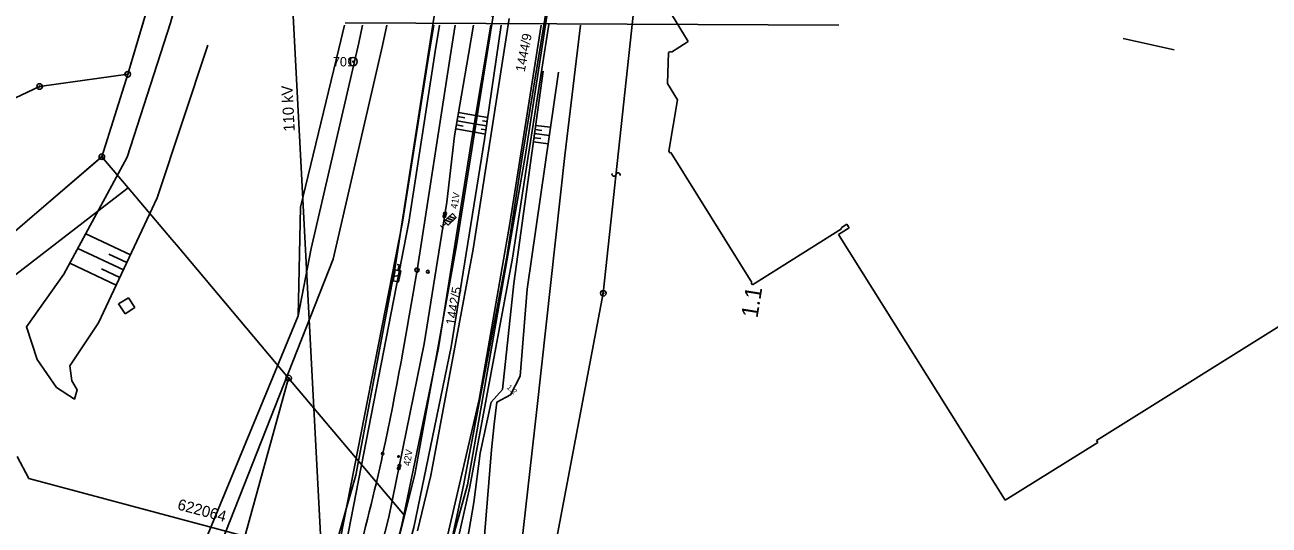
# Model space of a CAD drawing. Extents: x -469926 to -462499, y -1098642 to -1092733.
# Drawn here: x -466033 to -465808.8, y -1095667.1 to -1095577 of the extents above; entities that cross this region are included whole.
import ezdxf

# ---------------------------------------------------------------- set-up
doc = ezdxf.new("R2010")
doc.units = 0
for name, color, linetype in [('Vrstva 1', 7, 'Continuous'), ('Vrstva 10', 7, 'Continuous'), ('Vrstva 11', 7, 'Continuous'), ('Vrstva 12', 7, 'Continuous'), ('Vrstva 14', 7, 'Continuous'), ('Vrstva 24', 7, 'Continuous'), ('Vrstva 4', 7, 'Continuous'), ('Vrstva 44', 7, 'Continuous'), ('Vrstva 48', 7, 'Continuous'), ('Vrstva 50', 7, 'Continuous'), ('Vrstva 51', 7, 'Continuous'), ('Vrstva 55', 7, 'Continuous'), ('Vrstva 59', 7, 'Continuous'), ('Vrstva 62', 7, 'Continuous'), ('Vrstva 7', 7, 'Continuous')]:
    doc.layers.add(name, color=color, linetype=linetype)

msp = doc.modelspace()

# ---------------------------------------------------------------- linework, layer by layer
at = {"layer": 'Vrstva 1'}
for p, q in [((-466014.46, -1095585.88), (-466009.92, -1095570.59)), ((-465955.24, -1095616.72), (-465948.61, -1095575.36)), ((-465952.21, -1095617.4), (-465945.74, -1095575.8)), ((-465942.38, -1095601.06), (-465938.6, -1095576.9)), ((-465916.48, -1095575.07), (-465913.44, -1095579.96)), ((-465913.44, -1095579.96), (-465916.48, -1095581.91)), ((-465835.07, -1095579.45), (-465825.86, -1095581.49)), ((-465835.07, -1095579.45), (-465825.86, -1095581.49)), ((-465917.03, -1095581.97), (-465917.2, -1095587.56)), ((-465916.58, -1095581.76), (-465917.03, -1095581.97)), ((-465916.48, -1095581.91), (-465916.58, -1095581.76)), ((-466014.46, -1095585.88), (-466030.34, -1095588.08)), ((-466019.12, -1095600.74), (-466014.46, -1095585.88)), ((-466030.34, -1095588.08), (-466051.41, -1095597.84)), ((-465917.2, -1095587.56), (-465915.36, -1095590.46)), ((-465917.2, -1095587.56), (-465915.36, -1095590.46)), ((-465915.36, -1095590.46), (-465916.92, -1095599.72)), ((-465915.36, -1095590.46), (-465916.92, -1095599.72)), ((-466049.32, -1095626.66), (-466019.12, -1095600.74)), ((-466019.12, -1095600.74), (-466014.39, -1095606.35)), ((-465945.11, -1095619), (-465942.38, -1095601.06)), ((-465916.92, -1095599.72), (-465916.69, -1095600.09)), ((-465916.92, -1095599.72), (-465916.69, -1095600.09)), ((-465916.69, -1095600.09), (-465916.57, -1095600.01)), ((-465916.69, -1095600.09), (-465916.57, -1095600.01)), ((-465916.57, -1095600.01), (-465902, -1095623.4)), ((-465916.57, -1095600.01), (-465902, -1095623.4)), ((-466014.39, -1095606.35), (-466006.51, -1095615.69)), ((-465839.86, -1095651.9), (-465775.94, -1095611.83)), ((-465901.89, -1095623.85), (-465885.81, -1095613.76)), ((-465901.89, -1095623.85), (-465885.81, -1095613.76)), ((-465884.45, -1095613.55), (-465886.36, -1095614.77)), ((-465884.45, -1095613.55), (-465886.36, -1095614.77)), ((-465886.36, -1095614.77), (-465856.33, -1095662.67)), ((-465886.36, -1095614.77), (-465856.33, -1095662.67)), ((-465885.92, -1095613.58), (-465884.86, -1095612.9)), ((-465885.92, -1095613.58), (-465884.86, -1095612.9)), ((-465885.81, -1095613.76), (-465885.92, -1095613.58)), ((-465885.81, -1095613.76), (-465885.92, -1095613.58)), ((-465884.86, -1095612.9), (-465884.45, -1095613.55)), ((-465884.86, -1095612.9), (-465884.45, -1095613.55)), ((-466006.51, -1095615.69), (-466005.7, -1095616.65)), ((-466005.7, -1095616.65), (-465985.47, -1095640.64)), ((-465962.74, -1095658.01), (-465955.24, -1095616.72)), ((-465962.74, -1095658.01), (-465955.24, -1095616.72)), ((-465959.83, -1095658.2), (-465952.21, -1095617.4)), ((-465959.83, -1095658.2), (-465952.21, -1095617.4)), ((-465952.81, -1095660.25), (-465945.11, -1095619)), ((-465952.81, -1095660.25), (-465945.11, -1095619)), ((-465902, -1095623.4), (-465902.12, -1095623.48)), ((-465902, -1095623.4), (-465902.12, -1095623.48)), ((-465902.12, -1095623.48), (-465901.89, -1095623.85)), ((-465902.12, -1095623.48), (-465901.89, -1095623.85)), ((-466000.39, -1095694.48), (-465985.47, -1095640.64)), ((-465985.47, -1095640.64), (-465964.58, -1095665.42)), ((-465985.47, -1095640.64), (-465964.58, -1095665.42)), ((-465856.33, -1095662.67), (-465839.65, -1095652.23)), ((-465839.65, -1095652.23), (-465839.86, -1095651.9)), ((-465964.58, -1095665.42), (-465962.74, -1095658.01)), ((-465964.58, -1095665.42), (-465962.74, -1095658.01)), ((-465962.26, -1095668.17), (-465959.83, -1095658.2)), ((-465962.26, -1095668.17), (-465959.83, -1095658.2)), ((-465956.19, -1095675.37), (-465952.81, -1095660.25)), ((-465956.19, -1095675.37), (-465952.81, -1095660.25)), ((-465969.39, -1095684.81), (-465964.58, -1095665.42)), ((-465969.39, -1095684.81), (-465964.58, -1095665.42))]:
    msp.add_line(p, q, dxfattribs=at)
msp.add_lwpolyline([(-465946.8, -1095700), (-465940.76, -1095646.31), (-465935.68, -1095600.55), (-465932.84, -1095577.05)], dxfattribs=at)
at = {"layer": 'Vrstva 10'}
msp.add_line((-465974.19, -1095773.66), (-465991.91, -1095436.89), dxfattribs=at)
for points in [[(-466019.12, -1095600.74), (-466014.46, -1095585.88), (-466009.92, -1095570.59), (-466007.22, -1095520.04), (-466002.02, -1095505.52), (-465967.24, -1095425.97)], [(-466237.2, -1095757.86), (-466188.86, -1095724.11), (-466179.38, -1095716.88), (-466137.37, -1095687.59), (-466094.98, -1095658.27), (-466082.8, -1095649.56), (-466049.32, -1095626.66), (-466018.9, -1095600.5)]]:
    msp.add_lwpolyline(points, dxfattribs=at)
at = {"layer": 'Vrstva 11'}
for p, q in [((-465957.36, -1095611.7), (-465957.6, -1095611.33)), ((-465957.25, -1095611.21), (-465957.5, -1095610.84)), ((-465957.2, -1095611.61), (-465957.45, -1095611.21)), ((-465957.09, -1095611.12), (-465957.35, -1095610.72)), ((-465965.62, -1095657.15), (-465965.83, -1095656.76)), ((-465965.48, -1095656.68), (-465965.69, -1095656.28)), ((-465965.45, -1095657.08), (-465965.67, -1095656.66)), ((-465965.3, -1095656.59), (-465965.53, -1095656.18))]:
    msp.add_line(p, q, dxfattribs=at)
msp.add_lwpolyline([(-465921.76, -1095421.46), (-465925.67, -1095439.52), (-465928.84, -1095455.42), (-465928.55, -1095455.46), (-465935.6, -1095492.99), (-465943.67, -1095543.06), (-465948.16, -1095571.09), (-465948.46, -1095571.05), (-465948.91, -1095575.32), (-465948.61, -1095575.36), (-465955.24, -1095616.72), (-465955.24, -1095616.72), (-465962.74, -1095658.01), (-465964.58, -1095665.42), (-465969.39, -1095684.81), (-465969.68, -1095684.74), (-465970.6, -1095688.75), (-465970.3, -1095688.82), (-465971.38, -1095693.06), (-465977.62, -1095712.87), (-465982.79, -1095725.32), (-465998.48, -1095759.06), (-466003.25, -1095767.15), (-466010.97, -1095777.64)], dxfattribs=at)
for centre in [(-465957.39, -1095611.45), (-465957.39, -1095611.45), (-465957.28, -1095610.97), (-465957.28, -1095610.97), (-465965.63, -1095656.91), (-465965.63, -1095656.91), (-465965.49, -1095656.43), (-465965.49, -1095656.43)]:
    msp.add_circle(centre, 0.25, dxfattribs=at)
at = {"layer": 'Vrstva 12'}
for p, q in [((-466034.41, -1095654.76), (-466032.3, -1095658.72)), ((-466032.3, -1095658.72), (-465981.17, -1095672.39))]:
    msp.add_line(p, q, dxfattribs=at)
at = {"layer": 'Vrstva 14'}
for p, q in [((-465934.13, -1095544.42), (-465942.83, -1095600.68)), ((-465942.83, -1095600.68), (-465953.24, -1095659.91)), ((-465953.24, -1095659.91), (-465969.33, -1095717.6)), ((-465953.24, -1095659.91), (-465969.33, -1095717.6))]:
    msp.add_line(p, q, dxfattribs=at)
at = {"layer": 'Vrstva 24'}
for centre, radius in [((-465973.84, -1095583.59), 0.75), ((-465973.84, -1095583.59), 0.1), ((-466014.46, -1095585.88), 0.5), ((-466014.46, -1095585.88), 0.1), ((-466030.34, -1095588.08), 0.5), ((-466030.34, -1095588.08), 0.1), ((-466019.12, -1095600.74), 0.5), ((-466019.12, -1095600.74), 0.1), ((-465928.76, -1095625.36), 0.5), ((-465928.76, -1095625.36), 0.5), ((-465928.76, -1095625.36), 0.1), ((-465928.76, -1095625.36), 0.1), ((-465985.47, -1095640.64), 0.5), ((-465985.47, -1095640.64), 0.5), ((-465985.47, -1095640.64), 0.1), ((-465985.47, -1095640.64), 0.1)]:
    msp.add_circle(centre, radius, dxfattribs=at)
at = {"layer": 'Vrstva 4'}
for p, q in [((-465943.4, -1095600.83), (-465934.1, -1095544.53)), ((-465928.76, -1095625.36), (-465922.67, -1095568.75)), ((-465946.12, -1095618.78), (-465943.4, -1095600.83)), ((-466017.72, -1095608.91), (-466014.39, -1095606.35)), ((-466045.3, -1095630.16), (-466017.72, -1095608.91)), ((-465953.98, -1095659.99), (-465946.12, -1095618.78)), ((-465953.98, -1095659.99), (-465946.12, -1095618.78)), ((-466016.13, -1095627.27), (-466014.33, -1095626.15)), ((-466014.33, -1095626.15), (-466013.2, -1095627.91)), ((-465941.6, -1095692.69), (-465928.76, -1095625.36)), ((-465941.6, -1095692.69), (-465928.76, -1095625.36)), ((-466014.95, -1095629.05), (-466016.13, -1095627.27)), ((-466013.2, -1095627.91), (-466014.95, -1095629.05)), ((-465957.06, -1095674.35), (-465953.98, -1095659.99)), ((-465957.06, -1095674.35), (-465953.98, -1095659.99))]:
    msp.add_line(p, q, dxfattribs=at)
at = {"layer": 'Vrstva 44'}
for p, q in [((-465966.28, -1095620.57), (-465950.94, -1095521.75)), ((-465973.36, -1095658.14), (-465966.28, -1095620.57)), ((-465984.58, -1095697.46), (-465973.36, -1095658.14)), ((-465984.58, -1095697.46), (-465973.36, -1095658.14))]:
    msp.add_line(p, q, dxfattribs=at)
at = {"layer": 'Vrstva 48'}
for points in [[(-465955.1, -1095594.26), (-465952.02, -1095594.8)], [(-465954.97, -1095593.52), (-465953.74, -1095593.74)], [(-465954.84, -1095592.78), (-465951.77, -1095593.32)], [(-465949.78, -1095595.16), (-465952.02, -1095594.8)], [(-465949.57, -1095593.68), (-465951.77, -1095593.32)], [(-465949.67, -1095594.42), (-465950.54, -1095594.28)], [(-465955.36, -1095595.74), (-465952.28, -1095596.28)], [(-465955.23, -1095595), (-465954, -1095595.22)], [(-465949.99, -1095596.65), (-465952.28, -1095596.28)], [(-465949.89, -1095595.9), (-465950.78, -1095595.76)], [(-465941.16, -1095596.58), (-465938.5, -1095596.92)], [(-465941.06, -1095595.83), (-465939.85, -1095595.99)], [(-465940.95, -1095595.09), (-465938.29, -1095595.43)], [(-465941.36, -1095598.06), (-465938.72, -1095598.4)], [(-465941.26, -1095597.32), (-465940.04, -1095597.48)], [(-466013.97, -1095618.44), (-466022.03, -1095614.67)], [(-466015.24, -1095621.16), (-466023.46, -1095617.31)], [(-466014.61, -1095619.8), (-466017.86, -1095618.28)], [(-466016.52, -1095623.88), (-466024.9, -1095619.95)], [(-466015.88, -1095622.52), (-466019.2, -1095620.96)]]:
    msp.add_lwpolyline(points, dxfattribs=at)
at = {"layer": 'Vrstva 51'}
for centre, radius, start, end in [((-465926.83, -1095603.89), 0.376, 162.7304, 349.0415), ((-465926.83, -1095603.89), 0.376, 162.7304, 349.0415), ((-465926.09, -1095604.03), 0.377, 342.0543, 169.7175), ((-465926.09, -1095604.03), 0.377, 342.0543, 169.7175)]:
    msp.add_arc(centre, radius, start, end, dxfattribs=at)
at = {"layer": 'Vrstva 55'}
for p, q in [((-465957.24, -1095612.17), (-465956.19, -1095612.56)), ((-465955.83, -1095612.22), (-465956.88, -1095611.83)), ((-465956.51, -1095611.49), (-465955.46, -1095611.88)), ((-465958.07, -1095613.11), (-465957.56, -1095613.66)), ((-465957.82, -1095613.39), (-465957.82, -1095613.39)), ((-465965.19, -1095620.34), (-465965.92, -1095620.18)), ((-465965.56, -1095620.26), (-465965.56, -1095620.26)), ((-465965.42, -1095622.07), (-465966.5, -1095622.36)), ((-465968.52, -1095654.25), (-465968.52, -1095654.25)), ((-465968.52, -1095654.25), (-465968.52, -1095654.25))]:
    msp.add_line(p, q, dxfattribs=at)
for points in [[(-466000, -1095676.55), (-465977.45, -1095619.22), (-465968.53, -1095580.68), (-465967.76, -1095577.05)], [(-466000, -1095668.86), (-465983.74, -1095629.43), (-465981.4, -1095617.26), (-465972.84, -1095580.24), (-465972.14, -1095577.05)], [(-465986.52, -1095700), (-465976.74, -1095672.54), (-465964.97, -1095612.55), (-465960.17, -1095582.35), (-465959.31, -1095577.05)], [(-465983.94, -1095700), (-465975.57, -1095672.99), (-465963.8, -1095612.51), (-465959.03, -1095581.77), (-465958.3, -1095577.05)], [(-465983.74, -1095629.43), (-465983.31, -1095609.81), (-465976.42, -1095581.28), (-465975.38, -1095577.05)], [(-465949.04, -1095577.05), (-465952.54, -1095597.81), (-465958.47, -1095635.21), (-465965.12, -1095667.39), (-465973.73, -1095700)], [(-465971.9, -1095700), (-465962.91, -1095667.59), (-465956.16, -1095635.04), (-465950.14, -1095597.64), (-465947.16, -1095577.05)], [(-465939.97, -1095577.05), (-465945.58, -1095612.79), (-465951.15, -1095644.5), (-465958.78, -1095677.39), (-465965.15, -1095700)], [(-465955.48, -1095577.05), (-465956.36, -1095582.76), (-465962.33, -1095621.18)], [(-465953.07, -1095582.3), (-465952.16, -1095577.05)], [(-465977.48, -1095700), (-465969.47, -1095673.7), (-465967.43, -1095665.73), (-465961.03, -1095634.46), (-465956.95, -1095608.95), (-465955.58, -1095596.99), (-465953.07, -1095582.3)], [(-465939.61, -1095585.31), (-465944.87, -1095623.61), (-465946.95, -1095642.71), (-465948.96, -1095645.01), (-465950.96, -1095654.16), (-465952.1, -1095663.1), (-465954.16, -1095674.91), (-465956.34, -1095678.57), (-465956.6, -1095682.98), (-465956.72, -1095686.31), (-465956.51, -1095700)], [(-465952.52, -1095700), (-465951.31, -1095684.25), (-465954.04, -1095682.62), (-465954.11, -1095679.75), (-465950.85, -1095677.12), (-465948.91, -1095653.6), (-465948.42, -1095648.98), (-465947.93, -1095644.98), (-465945.49, -1095643.67), (-465943.77, -1095640.3), (-465942.5, -1095624.59), (-465936.85, -1095585.5)], [(-465957.82, -1095613.39), (-465957.08, -1095612.71), (-465956.74, -1095613.07), (-465955.28, -1095611.71), (-465955.96, -1095610.98), (-465957.42, -1095612.34), (-465957.08, -1095612.71)], [(-465965.56, -1095620.26), (-465965.76, -1095621.24), (-465966.25, -1095621.14), (-465966.65, -1095623.1), (-465965.67, -1095623.3), (-465965.27, -1095621.34), (-465965.76, -1095621.24)]]:
    msp.add_lwpolyline(points, dxfattribs=at)
for centre, radius in [((-465962.33, -1095621.18), 0.375), ((-465962.33, -1095621.18), 0.375), ((-465960.38, -1095621.47), 0.25), ((-465960.38, -1095621.47), 0.25), ((-465968.52, -1095654.25), 0.2), ((-465968.52, -1095654.25), 0.2)]:
    msp.add_circle(centre, radius, dxfattribs=at)
msp.add_spline([(-465962.33, -1095621.18), (-465968.46, -1095654.15), (-465973.66, -1095675.32), (-465979.36, -1095694.49), (-465989.12, -1095720.94), (-465997.94, -1095741.34), (-466006.08, -1095757.82)], degree=3, dxfattribs=at)
msp.add_spline([(-465962.33, -1095621.18), (-465968.46, -1095654.15), (-465973.66, -1095675.32), (-465979.36, -1095694.49), (-465989.12, -1095720.94), (-465997.94, -1095741.34), (-466006.08, -1095757.82)], degree=3, dxfattribs=at)
at = {"layer": 'Vrstva 59'}
for p, q in [((-465965.92, -1095654.73), (-465965.42, -1095654.81)), ((-465965.92, -1095654.73), (-465965.42, -1095654.81)), ((-465965.63, -1095654.52), (-465965.71, -1095655.01)), ((-465965.63, -1095654.52), (-465965.71, -1095655.01)), ((-465965.67, -1095654.77), (-465965.67, -1095654.77)), ((-465965.67, -1095654.77), (-465965.67, -1095654.77))]:
    msp.add_line(p, q, dxfattribs=at)
at = {"layer": 'Vrstva 62'}
msp.add_line((-465975.27, -1095576.59), (-465886.34, -1095577.05), dxfattribs=at)
msp.add_lwpolyline([(-466000, -1095580.61), (-466009.15, -1095608.16), (-466019.71, -1095630.68), (-466024.87, -1095638.46), (-466024.55, -1095641.11), (-466023.6, -1095642.78), (-466024.06, -1095644.43), (-466027.27, -1095642.34), (-466030.77, -1095637.27), (-466032.73, -1095631.43), (-466025.96, -1095621.93), (-466014.56, -1095600.85), (-466006.75, -1095576.62), (-466000, -1095552.22)], dxfattribs=at)

# ---------------------------------------------------------------- texts
at = {"layer": 'Vrstva 10'}
msp.add_text('110 kV', height=2, rotation=93.0118, dxfattribs=at).set_placement((-465984.35, -1095596.17))
at = {"layer": 'Vrstva 11'}
for s, rotation, p in [('41V', 81.0041, (-465955.07, -1095610.21)), ('42V', 81.3965, (-465963.57, -1095656.55))]:
    msp.add_text(s, height=1.25, rotation=rotation, dxfattribs=at).set_placement(p)
at = {"layer": 'Vrstva 12'}
msp.add_text('622064', height=2, rotation=345.0316, dxfattribs=at).set_placement((-466005.63, -1095664.3))
at = {"layer": 'Vrstva 50'}
for s, rotation, p in [('1444/9', 79.182, (-465942.93, -1095585.54)), ('1442/5', 80.1, (-465955.48, -1095631.2))]:
    msp.add_text(s, height=1.7, rotation=rotation, dxfattribs=at).set_placement(p)
msp.add_text('701', height=1.7, dxfattribs=at).set_placement((-465977.49, -1095584.47))
at = {"layer": 'Vrstva 55'}
msp.add_text('1.2', height=1, rotation=318.8844, dxfattribs=at).set_placement((-465946.24, -1095642.46))
at = {"layer": 'Vrstva 7'}
msp.add_text('1.1', height=3, rotation=80.8819, dxfattribs=at).set_placement((-465900.98, -1095629.93))

doc.saveas('drawing.dxf')
